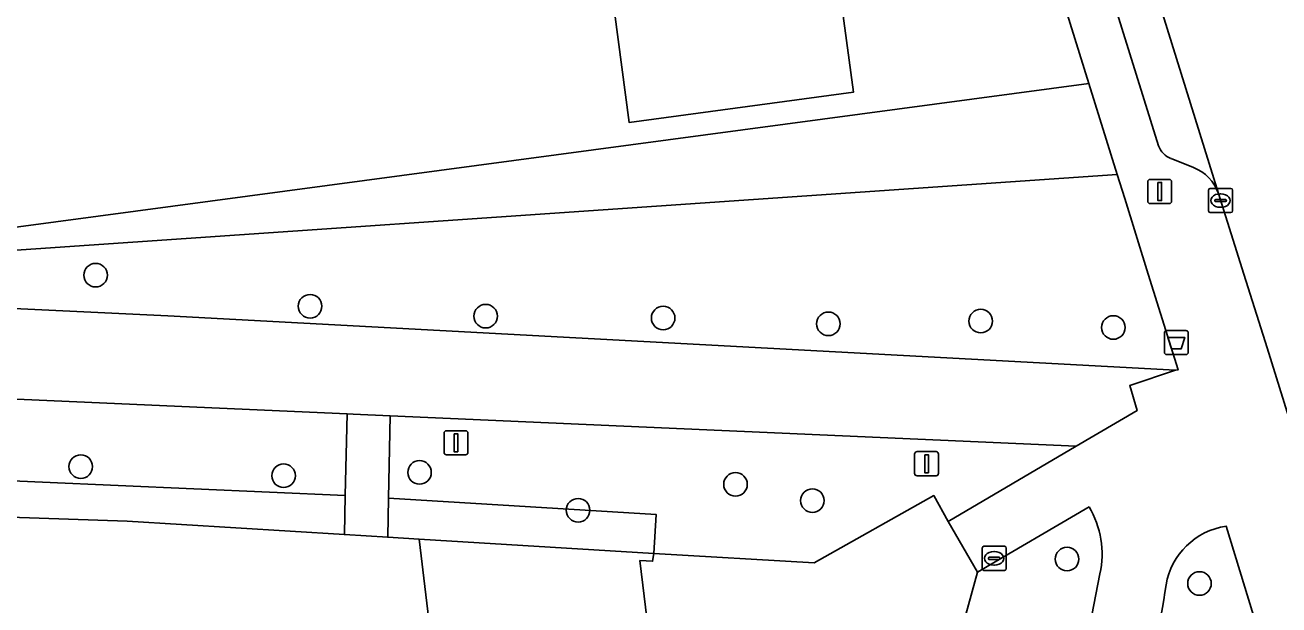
# Model space of a CAD drawing. Extents: x 163426 to 164192, y 380329 to 381641.
# Drawn here: x 163648.4 to 163700.4, y 380986.3 to 381010.3 of the extents above; entities that cross this region are included whole.
import ezdxf

# ---------------------------------------------------------------- set-up
doc = ezdxf.new("R2010")
doc.units = 0
for name, color, linetype in [('IMGEO_Afvalbak', 7, 'Continuous'), ('IMGEO_Boom', 7, 'Continuous'), ('IMGEO_Erf', 7, 'Continuous'), ('IMGEO_Fietspad_gesloten', 7, 'Continuous'), ('IMGEO_Groenvoorziening', 7, 'Continuous'), ('IMGEO_Kolk', 7, 'Continuous'), ('IMGEO_Lichtmast', 7, 'Continuous'), ('IMGEO_Pand', 7, 'Continuous'), ('IMGEO_Parkeervlak_open', 7, 'Continuous'), ('IMGEO_Rijbaan_lokaal_open', 7, 'Continuous'), ('IMGEO_Voetpad_open', 7, 'Continuous')]:
    doc.layers.add(name, color=color, linetype=linetype)

msp = doc.modelspace()

# ---------------------------------------------------------------- linework, layer by layer
at = {"layer": 'IMGEO_Afvalbak'}
for p, q in [((163695.689, 380996.761), (163695.689, 380997.561)), ((163695.689, 380997.561), (163695.689, 380996.761)), ((163695.789, 380997.661), (163696.579, 380997.661)), ((163696.579, 380997.661), (163695.789, 380997.661)), ((163696.679, 380997.561), (163696.679, 380996.761)), ((163696.679, 380996.761), (163696.679, 380997.561)), ((163696.579, 380996.661), (163695.789, 380996.661)), ((163695.789, 380996.661), (163696.579, 380996.661))]:
    msp.add_line(p, q, dxfattribs=at)
msp.add_lwpolyline([(163695.832, 380997.375), (163696.536, 380997.375), (163696.387, 380996.905), (163695.981, 380996.905), (163695.832, 380997.375)], dxfattribs=at)
for centre, start, end in [((163695.789, 380997.561), 90, 180), ((163695.789, 380997.561), 90, 180), ((163696.579, 380997.561), 0, 90), ((163696.579, 380997.561), 360, 90), ((163695.789, 380996.761), 180, 270), ((163695.789, 380996.761), 180, 270), ((163696.579, 380996.761), 270, 0), ((163696.579, 380996.761), 270, 0)]:
    msp.add_arc(centre, 0.1, start, end, dxfattribs=at)
at = {"layer": 'IMGEO_Boom'}
for centre in [(163651.336, 380999.956), (163660.237, 380998.666), (163667.523, 380998.255), (163674.888, 380998.177), (163681.746, 380997.938), (163688.069, 380998.05), (163693.573, 380997.786), (163650.719, 380992.014), (163659.138, 380991.638), (163664.779, 380991.774), (163677.892, 380991.279), (163681.082, 380990.604), (163671.359, 380990.205), (163691.65, 380988.18), (163697.146, 380987.168)]:
    msp.add_circle(centre, 0.489, dxfattribs=at)
at = {"layer": 'IMGEO_Erf'}
for points in [[(163603.447, 381095.786), (163603.525, 381095.083), (163616.544, 380999.748), (163619.246, 380999.933), (163622.549, 381000.159), (163633.697, 381000.898), (163646.569, 381001.751), (163692.559, 381007.908), (163662.718, 381103.781)], [(163682.207, 381011.84), (163682.788, 381007.541), (163673.482, 381006.285), (163672.864, 381010.873)], [(163683.611, 380971.935), (163687.932, 380987.632), (163686.717, 380989.739), (163686.118, 380990.811), (163681.152, 380988.022), (163674.496, 380988.405), (163674.451, 380988.088), (163673.922, 380988.118), (163674.51, 380983.233)], [(163665.363, 380984.037), (163664.769, 380989.001), (163663.462, 380989.082), (163661.66, 380989.193), (163652.643, 380989.752), (163634.371, 380990.377), (163634.977, 380985.414)]]:
    msp.add_lwpolyline(points, dxfattribs=at)
at = {"layer": 'IMGEO_Fietspad_gesloten'}
msp.add_lwpolyline([(163654.334, 380998.262), (163619.492, 380999.921), (163619.246, 380999.933), (163616.544, 380999.748), (163617.031, 380996.193), (163617.259, 380994.533), (163619.25, 380995.306), (163623.431, 380995.908), (163661.772, 380994.204), (163662.025, 380994.193), (163663.557, 380994.125), (163692.034, 380992.86), (163694.565, 380994.346), (163694.251, 380995.378), (163696.15, 380996.012)], close=True, dxfattribs=at)
at = {"layer": 'IMGEO_Groenvoorziening'}
for points in [[(163693.735, 381004.13), (163692.559, 381007.908), (163646.569, 381001.751), (163633.697, 381000.898), (163633.749, 381000.012)], [(163695.021, 381000), (163694.045, 381003.135), (163693.735, 381004.13), (163633.749, 381000.012), (163633.697, 381000.898), (163622.549, 381000.159), (163619.246, 380999.933), (163619.492, 380999.921), (163654.334, 380998.262), (163696.15, 380996.012), (163696.258, 380996.026)], [(163661.772, 380994.204), (163623.431, 380995.908), (163619.25, 380995.306), (163617.259, 380994.533), (163617.735, 380991.057), (163617.891, 380991.091), (163627.777, 380990.665), (163633.385, 380990.42), (163633.423, 380992.055), (163661.696, 380990.813)], [(163686.118, 380990.811), (163686.717, 380989.739), (163692.034, 380992.86), (163663.557, 380994.125), (163663.493, 380990.707), (163674.597, 380990.029), (163674.496, 380988.405), (163681.152, 380988.022)], [(163661.696, 380990.813), (163633.423, 380992.055), (163633.385, 380990.42), (163634.371, 380990.377), (163652.643, 380989.752), (163661.66, 380989.193)], [(163663.493, 380990.707), (163663.462, 380989.082), (163664.769, 380989.001), (163674.496, 380988.405), (163674.597, 380990.029)]]:
    msp.add_lwpolyline(points, close=True, dxfattribs=at)
for points in [[(163692.566, 380990.347), (163687.932, 380987.632), (163683.611, 380971.935), (163684.445, 380972.008), (163685.839, 380972.21), (163687.514, 380972.538)], [(163691.355, 380967.314), (163693.657, 380966.688), (163695.058, 380966.307), (163698.7, 380981.311), (163700.884, 380980.954), (163698.261, 380989.541)], [(163689.041, 380973.927), (163690.17, 380977.364), (163691.306, 380980.82), (163692.508, 380985.002), (163693.012, 380987.568)]]:
    msp.add_lwpolyline(points, dxfattribs=at)
for centre, radius, start, end in [((163689.293, 380988.396), 3.81, 347.4441, 30.7911), ((163698.663, 380986.624), 2.944, 97.8426, 170.5794), ((163655.337, 380993.074), 40.859, 344.5569, 351.6011)]:
    msp.add_arc(centre, radius, start, end, dxfattribs=at)
at = {"layer": 'IMGEO_Kolk'}
for p, q in [((163697.52, 381002.625), (163697.52, 381003.477)), ((163697.595, 381003.551), (163698.447, 381003.551)), ((163698.008, 381003.331), (163698.033, 381003.331)), ((163698.521, 381003.477), (163698.521, 381002.625)), ((163697.779, 381003.045), (163697.779, 381003.057)), ((163698.217, 381003.008), (163697.819, 381003.008)), ((163697.822, 381003.094), (163698.22, 381003.094)), ((163698.031, 381002.771), (163698.006, 381002.771)), ((163698.263, 381003.057), (163698.263, 381003.045)), ((163698.447, 381002.551), (163697.595, 381002.551)), ((163688.201, 380988.71), (163689.053, 380988.71)), ((163688.126, 380987.784), (163688.126, 380988.636)), ((163688.385, 380988.204), (163688.385, 380988.216)), ((163688.823, 380988.167), (163688.425, 380988.167)), ((163688.428, 380988.253), (163688.826, 380988.253)), ((163688.614, 380988.49), (163688.639, 380988.49)), ((163688.869, 380988.216), (163688.869, 380988.204)), ((163689.127, 380988.636), (163689.127, 380987.784)), ((163689.053, 380987.71), (163688.201, 380987.71)), ((163688.637, 380987.93), (163688.612, 380987.93))]:
    msp.add_line(p, q, dxfattribs=at)
for points in [[(163697.52, 381002.625), (163697.52, 381003.477)], [(163697.595, 381003.551), (163698.447, 381003.551)], [(163698.521, 381003.477), (163698.521, 381002.625)], [(163698.447, 381002.551), (163697.595, 381002.551)], [(163688.201, 380988.71), (163689.053, 380988.71)], [(163688.126, 380987.784), (163688.126, 380988.636)], [(163689.127, 380988.636), (163689.127, 380987.784)], [(163689.053, 380987.71), (163688.201, 380987.71)]]:
    msp.add_lwpolyline(points, dxfattribs=at)
for centre, radius, start, end in [((163697.597, 381003.475), 0.0765, 91.552, 178.448), ((163697.597, 381003.475), 0.0765, 91.552, 178.448), ((163698.445, 381003.475), 0.0765, 1.552, 88.448), ((163698.445, 381003.475), 0.0765, 1.552, 88.448), ((163697.819, 381003.054), 0.0403, 85.8775, 175.7526), ((163697.816, 381003.044), 0.0366, 178.938, 274.7102), ((163698.22, 381003.051), 0.043, 264.8664, 352.4533), ((163698.224, 381003.056), 0.0386, 1.7309, 96.639), ((163697.597, 381002.627), 0.0765, 181.552, 268.448), ((163697.597, 381002.627), 0.0765, 181.552, 268.448), ((163698.445, 381002.627), 0.0765, 271.552, 358.448), ((163698.445, 381002.627), 0.0765, 271.552, 358.448), ((163688.203, 380988.634), 0.0765, 91.552, 178.448), ((163688.203, 380988.634), 0.0765, 91.552, 178.448), ((163689.051, 380988.634), 0.0765, 1.552, 88.448), ((163689.051, 380988.634), 0.0765, 1.552, 88.448), ((163688.425, 380988.213), 0.0403, 85.8775, 175.7526), ((163688.422, 380988.203), 0.0366, 178.938, 274.7102), ((163688.826, 380988.21), 0.043, 264.8664, 352.4533), ((163688.83, 380988.215), 0.0386, 1.7309, 96.639), ((163688.203, 380987.786), 0.0765, 181.552, 268.448), ((163688.203, 380987.786), 0.0765, 181.552, 268.448), ((163689.051, 380987.786), 0.0765, 271.552, 358.448), ((163689.051, 380987.786), 0.0765, 271.552, 358.448)]:
    msp.add_arc(centre, radius, start, end, dxfattribs=at)
for centre, major_axis, ratio, start_param, end_param in [((163698.007, 381003.051), (-0.387, 0.002), 0.722429, 4.712389, 7.853982), ((163698.032, 381003.051), (-0.39, 0.002), 0.717154, 1.570796, 4.712389), ((163688.613, 380988.21), (-0.387, 0.002), 0.722429, 4.712389, 7.853982), ((163688.638, 380988.21), (-0.39, 0.002), 0.717154, 1.570796, 4.712389)]:
    msp.add_ellipse(centre, major_axis=major_axis, ratio=ratio, start_param=start_param, end_param=end_param, dxfattribs=at)
at = {"layer": 'IMGEO_Lichtmast'}
for p, q in [((163695.001, 381003.025), (163695.001, 381003.825)), ((163695.001, 381003.825), (163695.001, 381003.025)), ((163695.101, 381003.925), (163695.891, 381003.925)), ((163695.891, 381003.925), (163695.101, 381003.925)), ((163695.991, 381003.825), (163695.991, 381003.025)), ((163695.991, 381003.025), (163695.991, 381003.825)), ((163695.891, 381002.925), (163695.101, 381002.925)), ((163695.101, 381002.925), (163695.891, 381002.925)), ((163665.794, 380992.603), (163665.794, 380993.403)), ((163665.794, 380993.403), (163665.794, 380992.603)), ((163665.894, 380993.503), (163666.684, 380993.503)), ((163666.684, 380993.503), (163665.894, 380993.503)), ((163666.784, 380993.403), (163666.784, 380992.603)), ((163666.784, 380992.603), (163666.784, 380993.403)), ((163666.684, 380992.503), (163665.894, 380992.503)), ((163665.894, 380992.503), (163666.684, 380992.503)), ((163685.325, 380991.735), (163685.325, 380992.535)), ((163685.325, 380992.535), (163685.325, 380991.735)), ((163685.425, 380992.635), (163686.215, 380992.635)), ((163686.215, 380992.635), (163685.425, 380992.635)), ((163686.315, 380992.535), (163686.315, 380991.735)), ((163686.315, 380991.735), (163686.315, 380992.535)), ((163686.215, 380991.635), (163685.425, 380991.635)), ((163685.425, 380991.635), (163686.215, 380991.635))]:
    msp.add_line(p, q, dxfattribs=at)
for points in [[(163695.421, 381003.8), (163695.571, 381003.8), (163695.571, 381003.05), (163695.421, 381003.05), (163695.421, 381003.8)], [(163666.214, 380993.378), (163666.364, 380993.378), (163666.364, 380992.628), (163666.214, 380992.628), (163666.214, 380993.378)], [(163685.745, 380992.51), (163685.895, 380992.51), (163685.895, 380991.76), (163685.745, 380991.76), (163685.745, 380992.51)]]:
    msp.add_lwpolyline(points, dxfattribs=at)
for centre, start, end in [((163695.101, 381003.825), 90, 180), ((163695.101, 381003.825), 90, 180), ((163695.891, 381003.825), 0, 90), ((163695.891, 381003.825), 360, 90), ((163695.101, 381003.025), 180, 270), ((163695.101, 381003.025), 180, 270), ((163695.891, 381003.025), 270, 0), ((163695.891, 381003.025), 270, 0), ((163665.894, 380993.403), 90, 180), ((163665.894, 380993.403), 90, 180), ((163666.684, 380993.403), 0, 90), ((163666.684, 380993.403), 360, 90), ((163665.894, 380992.603), 180, 270), ((163665.894, 380992.603), 180, 270), ((163666.684, 380992.603), 270, 0), ((163666.684, 380992.603), 270, 0), ((163685.425, 380992.535), 90, 180), ((163685.425, 380992.535), 90, 180), ((163686.215, 380992.535), 0, 90), ((163686.215, 380992.535), 360, 90), ((163685.425, 380991.735), 180, 270), ((163685.425, 380991.735), 180, 270), ((163686.215, 380991.735), 270, 0), ((163686.215, 380991.735), 270, 0)]:
    msp.add_arc(centre, 0.1, start, end, dxfattribs=at)
at = {"layer": 'IMGEO_Pand'}
for points in [[(163673.189, 381014.404), (163673.651, 381010.98), (163672.864, 381010.873), (163673.482, 381006.285), (163682.788, 381007.541), (163682.207, 381011.84), (163676.18, 381011.045), (163675.682, 381014.74)], [(163679.055, 380977.525), (163678.317, 380983.691), (163674.51, 380983.233), (163673.922, 380988.118), (163674.451, 380988.088), (163674.496, 380988.405), (163664.769, 380989.001), (163665.363, 380984.037), (163665.621, 380981.882), (163666.496, 380981.987), (163667.204, 380976.071)]]:
    msp.add_lwpolyline(points, close=True, dxfattribs=at)
at = {"layer": 'IMGEO_Parkeervlak_open'}
for points in [[(163697.932, 381003.337), (163666.463, 381104.446)], [(163665.558, 381101.299), (163667.938, 381093.654), (163669.956, 381087.172), (163673.323, 381076.358), (163675.341, 381069.878), (163678.617, 381059.355), (163680.63, 381052.891), (163683.903, 381042.378), (163685.923, 381035.891), (163689.196, 381025.38), (163691.21, 381018.912), (163695.441, 381005.322)], [(163695.965, 381004.79), (163696.892, 381004.419)]]:
    msp.add_lwpolyline(points, dxfattribs=at)
for centre, radius, start, end in [((163696.332, 381005.676), 0.959, 201.6538, 247.4781), ((163696.267, 381002.777), 1.757, 18.5813, 69.1509)]:
    msp.add_arc(centre, radius, start, end, dxfattribs=at)
at = {"layer": 'IMGEO_Rijbaan_lokaal_open'}
msp.add_lwpolyline([(163666.463, 381104.446), (163697.932, 381003.337), (163698.985, 381000), (163699.868, 380997.203), (163700.021, 380996.72), (163702.182, 380989.782), (163702.796, 380987.787), (163702.975, 380987.284)], dxfattribs=at)
at = {"layer": 'IMGEO_Voetpad_open'}
for points in [[(163662.718, 381103.781), (163692.559, 381007.908), (163693.735, 381004.13), (163694.045, 381003.135), (163695.021, 381000), (163696.258, 380996.026), (163696.15, 380996.012), (163694.251, 380995.378), (163694.565, 380994.346), (163692.034, 380992.86), (163686.717, 380989.739), (163687.932, 380987.632), (163692.566, 380990.347)], [(163695.441, 381005.322), (163691.21, 381018.912), (163689.196, 381025.38)], [(163696.892, 381004.419), (163695.965, 381004.79)], [(163702.324, 380987.619), (163702.796, 380987.787), (163702.182, 380989.782), (163700.021, 380996.72), (163699.868, 380997.203), (163698.985, 381000), (163697.932, 381003.337)], [(163698.261, 380989.541), (163700.884, 380980.954), (163706.124, 380980.097), (163706.397, 380978.148), (163791.615, 380991.037)], [(163693.012, 380987.568), (163692.508, 380985.002), (163691.306, 380980.82), (163690.17, 380977.364), (163689.041, 380973.927)]]:
    msp.add_lwpolyline(points, dxfattribs=at)
msp.add_lwpolyline([(163663.557, 380994.125), (163662.025, 380994.193), (163661.772, 380994.204), (163661.696, 380990.813), (163661.66, 380989.193), (163663.462, 380989.082), (163663.493, 380990.707)], close=True, dxfattribs=at)
for centre, radius, start, end in [((163696.332, 381005.676), 0.959, 201.6538, 247.4781), ((163696.267, 381002.777), 1.757, 18.5813, 69.1509), ((163689.293, 380988.396), 3.81, 347.4441, 30.7911), ((163698.663, 380986.624), 2.944, 97.8426, 170.5794), ((163655.337, 380993.074), 40.859, 344.5569, 351.6011)]:
    msp.add_arc(centre, radius, start, end, dxfattribs=at)

doc.saveas('drawing.dxf')
